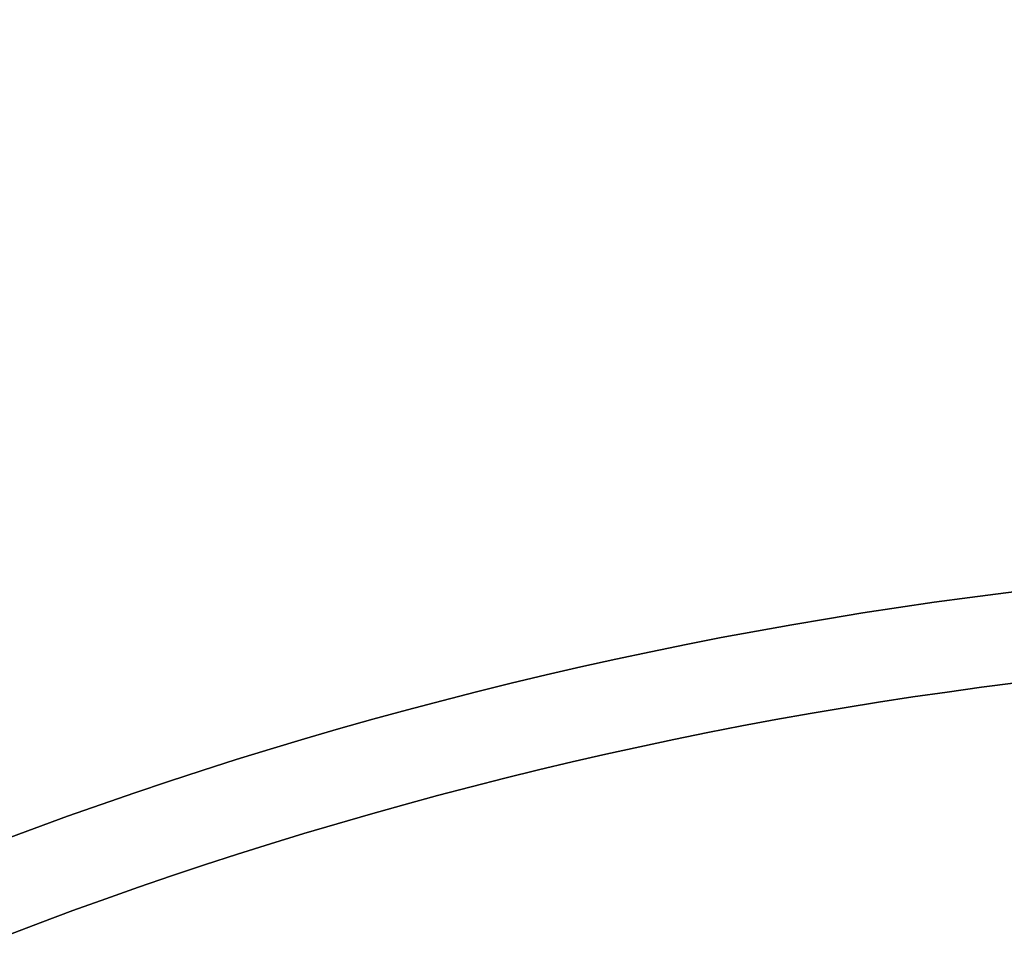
# Model space of a CAD drawing. Header units: millimetres. Extents: x -1645 to 131, y -134 to 129.
# Tile 650 of 656: x -10.11 to -3.58, y 23.74 to 29.97. Entities that reach past the tile are written whole.
import ezdxf

# ---------------------------------------------------------------- set-up
doc = ezdxf.new("R2010")
doc.units = ezdxf.units.MM
for name, color, linetype, true_color in [('IGES level 19', 7, 'Continuous', 0xffffff), ('IGES level 22', 7, 'Continuous', 0x868b8b), ('IGES level 26', 7, 'Continuous', 0x7e7e7e), ('IGES level 3', 7, 'Continuous', 0xcbd2ee), ('IGES level 41', 7, 'Continuous', 0x868b8b), ('IGES level 45', 7, 'Continuous', 0xcbd2ee), ('IGES level 7', 7, 'Continuous', 0x868b8b), ('IGES level 9', 7, 'Continuous', 0x868b8b)]:
    doc.layers.add(name, color=color, linetype=linetype, true_color=true_color)

# ---------------------------------------------------------------- blocks, each defined once
blk = doc.blocks.new('29913 DOME S')
at = {"layer": 'IGES level 19', "extrusion": (0, 0, -1)}
for centre, radius, start, end in [((-53.41712535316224, 96.73454388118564, -198.8502500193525), 115, 299.5962758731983, 119.5962758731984), ((-53.41712535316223, 96.73454388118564, -198.8502500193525), 112, 299.5962758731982, 119.5962758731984), ((-53.41712535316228, 96.7345438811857, -198.8502500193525), 115, 119.5962758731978, 299.5962758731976), ((-53.41712535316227, 96.7345438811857, -198.8502500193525), 112, 119.5962758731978, 299.5962758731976)]:
    blk.add_arc(centre, radius, start, end, dxfattribs=at)
at = {"layer": 'IGES level 19'}
for centre, radius, start, end in [((53.41712535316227, 96.7345438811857, 198.8502500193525), 115, 60.40372412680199, 240.403724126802), ((53.41712535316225, 96.73454388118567, 198.8502500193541), 115, 60.40372471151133, 240.4037235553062), ((53.41712535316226, 96.73454388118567, 185.8502500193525), 115, 93.1831894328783, 240.403724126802), ((53.41712535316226, 96.7345438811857, 185.8502500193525), 112, 60.40372412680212, 240.403724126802), ((53.41712535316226, 96.73454388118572, 198.8502500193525), 112, 60.40372412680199, 240.403724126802), ((53.41712535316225, 96.73454388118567, 198.8502500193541), 112, 60.40372527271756, 240.4037241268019), ((53.41712535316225, 96.73454388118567, 198.8502500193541), 115, 240.403724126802, 60.40372415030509), ((53.41712535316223, 96.73454388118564, 198.8502500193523), 115, 240.403724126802, 60.40372412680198), ((53.41712535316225, 96.73454388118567, 198.8502500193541), 112, 240.403724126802, 60.40372415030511), ((53.41712535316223, 96.73454388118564, 185.8502500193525), 112, 240.403724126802, 60.40372412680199), ((53.41712535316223, 96.73454388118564, 198.8502500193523), 112, 240.403724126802, 60.40372412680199)]:
    blk.add_arc(centre, radius, start, end, dxfattribs=at)
at = {"layer": 'IGES level 22', "extrusion": (0, 0, -1)}
for radius, start in [(26, 278.2821484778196), (25.99999999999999, 278.2821484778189)]:
    blk.add_arc((-53.41712535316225, 96.73454388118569, -194.8502500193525), radius, start, 98.28214847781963, dxfattribs=at)
at = {"layer": 'IGES level 26', "extrusion": (0, 0, -1)}
for centre, radius, start, end in [((-53.41712535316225, 96.73454388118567, -205.4695294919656), 28.40000000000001, 290.5958661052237, 110.5958661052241), ((-53.41712535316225, 96.73454388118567, -203.4695294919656), 28.4, 290.5958661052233, 110.5958661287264), ((-53.41712535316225, 96.73454388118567, -203.9695294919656), 26.3, 290.5958661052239, 110.5958661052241), ((-53.41712535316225, 96.73454388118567, -202.7195294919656), 26.30000000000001, 290.5958661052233, 110.5958661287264), ((-53.41712535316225, 96.73454388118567, -205.4695294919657), 28.4, 110.595866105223, 290.5958661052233), ((-53.41712535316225, 96.73454388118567, -203.4695294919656), 28.4, 110.5958661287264, 290.5958660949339)]:
    blk.add_arc(centre, radius, start, end, dxfattribs=at)
at = {"layer": 'IGES level 26'}
for centre, start, end in [((53.41712535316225, 96.73454388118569, 201.4695294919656), 69.40413389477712, 249.4041338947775), ((53.41712535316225, 96.73454388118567, 201.4695294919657), 249.4041338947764, 69.4041338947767)]:
    blk.add_arc(centre, 28.4, start, end, dxfattribs=at)
blk.add_open_spline([(49.69586462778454, 124.8896893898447, 205.4695294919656), (49.69586462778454, 124.8896893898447, 201.4695294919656)], degree=1, dxfattribs=at)
at = {"layer": 'IGES level 41'}
for points in [[(-1.904222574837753, 197.5539292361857, 1.850250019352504), (51.25928474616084, 105.4720334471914, 1.850250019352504)], [(-1.904222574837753, 197.5539292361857, 10.8502500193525), (51.25928474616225, 105.4720334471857, 10.8502500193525)], [(46.92915772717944, 102.9720334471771, 1.850250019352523), (-6.234349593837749, 195.0539292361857, 1.850250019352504)], [(46.92915772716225, 102.9720334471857, 10.8502500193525), (-6.234349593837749, 195.0539292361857, 10.8502500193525)], [(-0.4042225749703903, 194.9558530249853, 19.85025001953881), (51.25928474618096, 105.4720334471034, 19.85025001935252)], [(48.91712535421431, 104.5287725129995, 19.8502500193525), (-2.569286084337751, 193.7058530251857, 19.8502500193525)], [(46.92915772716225, 102.9720334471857, 19.8502500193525), (-4.734349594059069, 192.455853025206, 19.85025001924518)]]:
    blk.add_open_spline(points, degree=1, dxfattribs=at)
at = {"layer": 'IGES level 7', "extrusion": (0, 0, -1)}
for centre, start, end in [((-53.41712535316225, 96.73454388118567, -196.8502500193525), 329.5962758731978, 149.5962758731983), ((-53.41712535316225, 96.73454388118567, -195.8502500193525), 329.5962758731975, 149.5962758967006)]:
    blk.add_arc(centre, 29, start, end, dxfattribs=at)
at = {"layer": 'IGES level 7'}
blk.add_arc((53.41712535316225, 96.73454388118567, 194.8502500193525), 29, 30.40372412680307, 210.4037241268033, dxfattribs=at)
blk.add_open_spline([(43.90211520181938, 124.1291525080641, 196.8502500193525), (43.90211520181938, 124.1291525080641, 194.8502500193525)], degree=1, dxfattribs=at)
at = {"layer": 'IGES level 9', "extrusion": (0, 0, -1)}
for centre, radius, start, end in [((-53.41712535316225, 96.73454388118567, -186.3502500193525), 116.5, 86.81681056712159, 266.8168105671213), ((-53.41712535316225, 96.73454388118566, -196.8502500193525), 116.5, 86.81681056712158, 266.8168105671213), ((-53.41712535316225, 96.73454388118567, -196.8502500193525), 115.5, 86.81681056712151, 266.8168105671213), ((-53.41712535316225, 96.73454388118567, -191.6002500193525), 116.5, 86.81681056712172, 266.8168105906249), ((-53.41712535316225, 96.73454388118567, -191.6002500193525), 115.5, 86.81681056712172, 266.8168105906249), ((-53.41712535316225, 96.73454388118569, -196.8502500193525), 116.5, 266.8168105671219, 86.81681056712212), ((-53.41712535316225, 96.73454388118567, -191.6002500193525), 116.5, 266.8168105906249, 86.81681055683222), ((-53.41712535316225, 96.73454388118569, -186.3502500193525), 115.5, 266.8168105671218, 86.8168105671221), ((-53.41712535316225, 96.73454388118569, -196.8502500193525), 115.5, 266.8168105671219, 86.8168105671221), ((-53.41712535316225, 96.73454388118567, -191.6002500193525), 115.5, 266.8168105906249, 86.81681055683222), ((-53.41712535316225, 96.73454388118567, -185.8502500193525), 106.5, 86.81681056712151, 266.8168105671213), ((-53.41712535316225, 96.73454388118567, -185.3502500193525), 106.5, 86.81681056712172, 266.8168105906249), ((-53.41712535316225, 96.73454388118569, -185.8502500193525), 106.5, 266.816810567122, 86.8168105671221), ((-53.41712535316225, 96.73454388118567, -185.3502500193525), 106.5, 266.8168105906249, 86.81681055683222)]:
    blk.add_arc(centre, radius, start, end, dxfattribs=at)
at = {"layer": 'IGES level 9'}
for centre, radius, start, end in [((53.41712535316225, 96.73454388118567, 186.3502500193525), 116.5, 93.18318943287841, 273.1831894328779), ((53.41712535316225, 96.73454388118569, 186.3502500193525), 115.5, 273.1831894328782, 93.18318943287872), ((53.41712535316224, 96.73454388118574, 184.8502500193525), 114.9999999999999, 273.1831894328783, 93.1831894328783), ((53.41712535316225, 96.73454388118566, 184.8502500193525), 115, 93.18318943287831, 273.1831894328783), ((53.41712535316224, 96.73454388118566, 185.8502500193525), 115, 93.1831894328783, 240.4037241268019), ((53.41712535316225, 96.73454388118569, 184.8502500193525), 106.5, 273.1831894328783, 93.1831894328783), ((53.41712535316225, 96.73454388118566, 184.8502500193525), 106.5, 93.18318943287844, 273.1831894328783)]:
    blk.add_arc(centre, radius, start, end, dxfattribs=at)
for points, weights in [([(59.8618067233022, -19.14704620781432, 185.2895898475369), (291.6249869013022, -6.257683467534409, 185.289589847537), (278.7356241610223, 225.5054967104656, 185.289589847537), (46.9724439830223, 212.6161339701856, 185.2895898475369)], [0.8164906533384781, 0.2721635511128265, 0.2721635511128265, 0.8164906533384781]), ([(46.9724439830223, 212.6161339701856, 185.2895898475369), (-184.7907361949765, 199.7267712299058, 185.289589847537), (-171.9013734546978, -32.03640894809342, 185.289589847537), (59.8618067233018, -19.14704620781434, 185.289589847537)], [0.8164906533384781, 0.2721635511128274, 0.2721635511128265, 0.8164906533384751]), ([(59.8225421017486, -18.44103042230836, 185.9966966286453), (290.173690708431, -5.630196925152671, 185.9966966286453), (277.3628572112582, 224.7209516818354, 185.9966966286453), (47.0117086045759, 211.9101181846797, 185.9966966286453)], [0.8164906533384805, 0.2721635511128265, 0.2721635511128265, 0.8164906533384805]), ([(47.0117086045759, 211.9101181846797, 185.9966966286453), (-183.3394400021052, 199.0992846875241, 185.9966966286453), (-170.5286065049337, -31.25186391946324, 185.9966966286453), (59.82254210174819, -18.44103042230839, 185.9966966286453)], [0.8164906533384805, 0.2721635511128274, 0.2721635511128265, 0.8164906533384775])]:
    blk.add_rational_spline(points, weights, degree=3, dxfattribs=at)

msp = doc.modelspace()

# ---------------------------------------------------------------- linework, layer by layer
at = {"layer": 'IGES level 45'}
for points in [[(-55.05144284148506, 97.23988515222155, 1.350250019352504), (-4.051442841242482, 8.905293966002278, 1.350250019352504)], [(-4.051442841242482, 8.905293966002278, 1.850250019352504), (-55.05144284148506, 97.23988515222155, 1.850250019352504)], [(-55.05144284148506, 97.23988515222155, 1.600250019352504), (-4.051442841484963, 8.905293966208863, 1.600250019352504)], [(-5.99999999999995, 7.780293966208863, 1.850250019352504), (-57.00000000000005, 96.11488515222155, 1.850250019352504)], [(-5.99999999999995, 7.780293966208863, 1.350250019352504), (-57.00000000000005, 96.11488515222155, 1.350250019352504)], [(-7.948557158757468, 6.655293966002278, 1.350250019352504), (-58.94855715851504, 94.98988515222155, 1.350250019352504)], [(-58.94855715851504, 94.98988515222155, 1.850250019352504), (-7.948557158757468, 6.655293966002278, 1.850250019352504)], [(-7.948557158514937, 6.655293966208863, 1.600250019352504), (-58.94855715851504, 94.98988515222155, 1.600250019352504)]]:
    msp.add_open_spline(points, degree=1, dxfattribs=at)

# ---------------------------------------------------------------- block references
at = {"layer": 'IGES level 3'}
msp.add_blockref('29913 DOME S', (-53.41712535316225, -99.34655476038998), dxfattribs=at)

doc.saveas('drawing.dxf')
